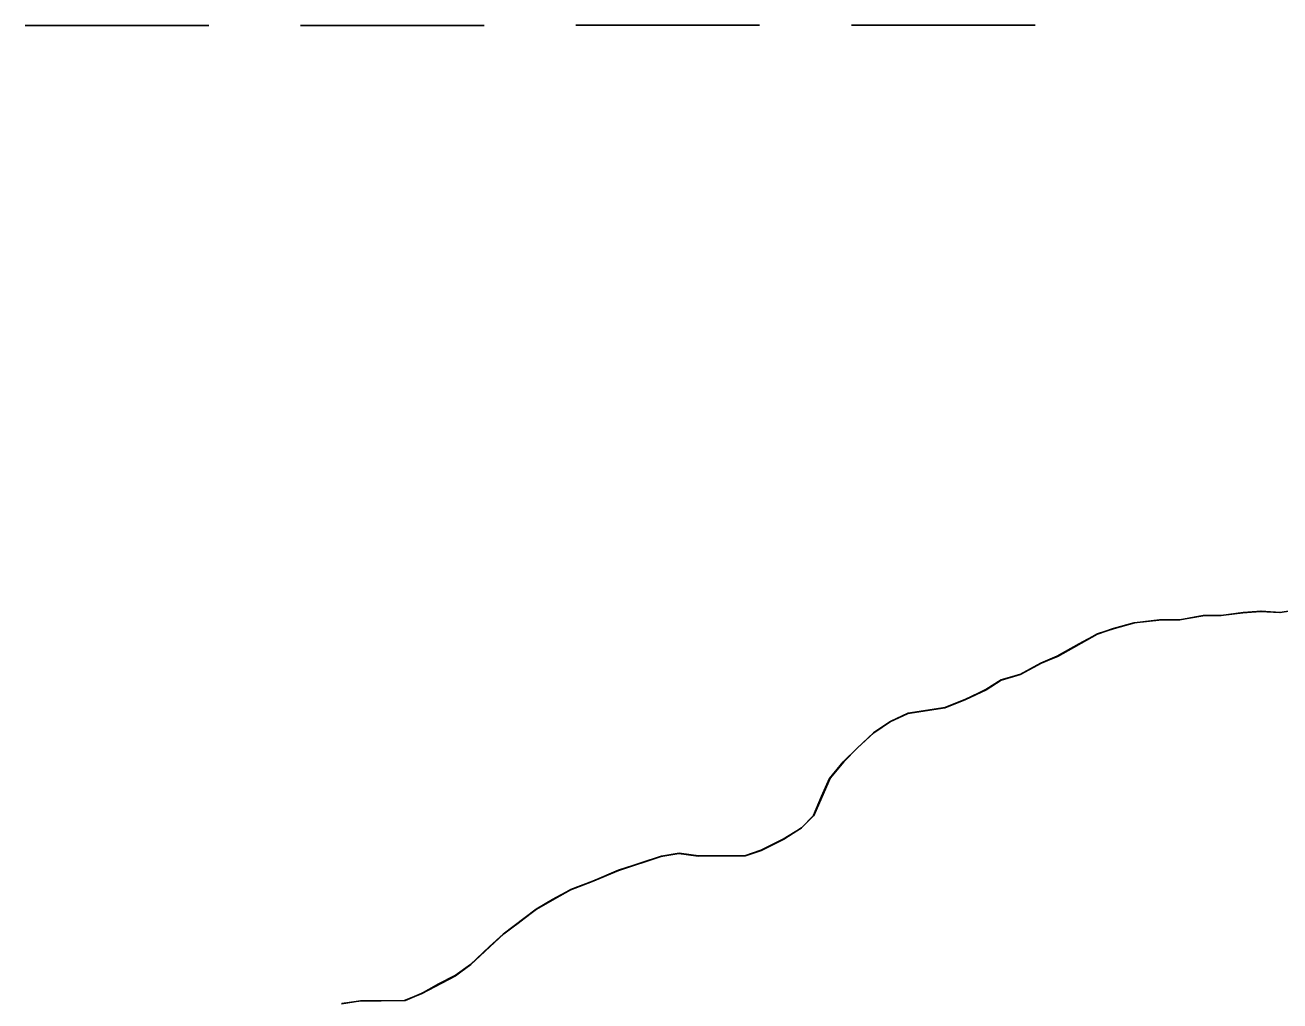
# Model space of a CAD drawing. Extents: x 3279314 to 3317160, y 734079 to 759431.
# Drawn here: x 3295374.2 to 3295592.9, y 743873.5 to 744043.5 of the extents above; entities that cross this region are included whole.
import ezdxf

# ---------------------------------------------------------------- set-up
doc = ezdxf.new("R2010")
doc.units = 0
for name, color, linetype in [('V-SITE-VEGE', 7, 'Continuous'), ('V-TOPO-SHOR', 7, 'Continuous'), ('V-WETL-SWMP', 7, 'Continuous')]:
    doc.layers.add(name, color=color, linetype=linetype)

msp = doc.modelspace()

# ---------------------------------------------------------------- linework, layer by layer
at = {"layer": 'V-SITE-VEGE'}
for p, q in [((3295575.44, 743939.88), (3295579.51, 743940.62)), ((3295579.51, 743940.62), (3295582.63, 743940.64)), ((3295582.63, 743940.64), (3295586.46, 743941.13)), ((3295586.46, 743941.13), (3295589.57, 743941.39)), ((3295589.57, 743941.39), (3295592.93, 743941.17)), ((3295561.08, 743937.41), (3295563.95, 743938.38)), ((3295563.95, 743938.38), (3295567.54, 743939.36)), ((3295567.54, 743939.36), (3295571.85, 743939.86)), ((3295571.85, 743939.86), (3295575.44, 743939.88)), ((3295554.15, 743933.54), (3295561.08, 743937.41)), ((3295547.69, 743930.39), (3295551.28, 743932.33)), ((3295551.28, 743932.33), (3295554.15, 743933.54)), ((3295544.34, 743929.42), (3295547.69, 743930.39)), ((3295538.13, 743926.03), (3295541.72, 743927.72)), ((3295541.72, 743927.72), (3295544.34, 743929.42)), ((3295534.55, 743924.57), (3295538.13, 743926.03)), ((3295524.97, 743922.13), (3295528.08, 743923.58)), ((3295528.08, 743923.58), (3295534.55, 743924.57)), ((3295522.11, 743920.2), (3295524.97, 743922.13)), ((3295519.25, 743917.55), (3295522.11, 743920.2)), ((3295516.86, 743915.14), (3295519.25, 743917.55)), ((3295514.48, 743912.25), (3295516.86, 743915.14)), ((3295511.64, 743905.77), (3295514.48, 743912.25)), ((3295509.49, 743903.6), (3295511.64, 743905.77)), ((3295506.39, 743901.67), (3295509.49, 743903.6)), ((3295502.56, 743899.73), (3295506.39, 743901.67)), ((3295485.07, 743898.68), (3295488.19, 743899.18)), ((3295488.19, 743899.18), (3295491.54, 743898.71)), ((3295499.69, 743898.76), (3295502.56, 743899.73)), ((3295477.66, 743896.25), (3295485.07, 743898.68)), ((3295491.54, 743898.71), (3295499.69, 743898.76)), ((3295473.12, 743894.31), (3295477.66, 743896.25)), ((3295463.32, 743889.46), (3295469.29, 743892.85)), ((3295469.29, 743892.85), (3295473.12, 743894.31)), ((3295457.59, 743885.12), (3295463.32, 743889.46)), ((3295451.86, 743879.82), (3295457.59, 743885.12)), ((3295449.24, 743877.89), (3295451.86, 743879.82)), ((3295443.26, 743874.75), (3295449.24, 743877.89)), ((3295429.37, 743873), (3295432.73, 743873.49)), ((3295432.73, 743873.49), (3295440.39, 743873.53)), ((3295440.39, 743873.53), (3295443.26, 743874.75))]:
    msp.add_line(p, q, dxfattribs=at)
at = {"layer": 'V-TOPO-SHOR'}
for points in [[(3295551.19, 743932.3), (3295554.06, 743933.51), (3295557.89, 743935.69), (3295560.99, 743937.38), (3295563.86, 743938.35), (3295567.45, 743939.33), (3295571.76, 743939.83), (3295575.35, 743939.85), (3295579.43, 743940.59), (3295582.54, 743940.6), (3295586.37, 743941.1), (3295589.49, 743941.36), (3295592.84, 743941.14), (3295595.95, 743941.63)], [(3295429.29, 743872.97), (3295432.64, 743873.46), (3295436.23, 743873.48), (3295440.31, 743873.5), (3295443.18, 743874.71), (3295446.28, 743876.41), (3295449.15, 743877.86), (3295451.78, 743879.79), (3295455.11, 743882.92), (3295457.5, 743885.09), (3295460.13, 743887.02), (3295463.23, 743889.43), (3295466.1, 743891.12), (3295469.2, 743892.82), (3295473.03, 743894.28), (3295477.57, 743896.22), (3295481.4, 743897.44), (3295484.99, 743898.65), (3295488.1, 743899.15), (3295491.46, 743898.69), (3295496.01, 743898.71), (3295499.6, 743898.73), (3295502.47, 743899.7), (3295506.3, 743901.64), (3295509.41, 743903.57), (3295511.55, 743905.74), (3295512.97, 743909.1), (3295514.39, 743912.22), (3295516.77, 743915.11), (3295519.16, 743917.52), (3295522.02, 743920.17), (3295524.89, 743922.1), (3295527.99, 743923.55), (3295531.1, 743924.05), (3295534.46, 743924.55), (3295538.05, 743926), (3295541.63, 743927.7), (3295544.26, 743929.39), (3295547.61, 743930.36), (3295551.19, 743932.3)]]:
    msp.add_lwpolyline(points, dxfattribs=at)
at = {"layer": 'V-WETL-SWMP'}
for p, q in [((3295374.18, 744043.43), (3295406.18, 744043.45)), ((3295422.18, 744043.45), (3295454.18, 744043.47)), ((3295470.18, 744043.48), (3295502.18, 744043.49)), ((3295518.18, 744043.5), (3295550.18, 744043.52)), ((3295575.36, 743939.84), (3295579.43, 743940.58)), ((3295575.36, 743939.84), (3295579.43, 743940.58)), ((3295579.43, 743940.58), (3295582.55, 743940.6)), ((3295579.43, 743940.58), (3295582.55, 743940.6)), ((3295582.55, 743940.6), (3295586.38, 743941.1)), ((3295582.55, 743940.6), (3295586.38, 743941.1)), ((3295586.38, 743941.1), (3295589.49, 743941.35)), ((3295586.38, 743941.1), (3295589.49, 743941.35)), ((3295589.49, 743941.35), (3295592.85, 743941.13)), ((3295589.49, 743941.35), (3295592.85, 743941.13)), ((3295592.85, 743941.13), (3295595.96, 743941.63)), ((3295592.85, 743941.13), (3295595.96, 743941.63)), ((3295561, 743937.37), (3295563.87, 743938.35)), ((3295561, 743937.37), (3295563.87, 743938.35)), ((3295563.87, 743938.35), (3295567.46, 743939.32)), ((3295563.87, 743938.35), (3295567.46, 743939.32)), ((3295567.46, 743939.32), (3295571.77, 743939.82)), ((3295567.46, 743939.32), (3295571.77, 743939.82)), ((3295571.77, 743939.82), (3295575.36, 743939.84)), ((3295571.77, 743939.82), (3295575.36, 743939.84)), ((3295554.07, 743933.5), (3295561, 743937.37)), ((3295554.07, 743933.5), (3295561, 743937.37)), ((3295547.61, 743930.36), (3295551.2, 743932.29)), ((3295547.61, 743930.36), (3295551.2, 743932.29)), ((3295551.2, 743932.29), (3295554.07, 743933.5)), ((3295551.2, 743932.29), (3295554.07, 743933.5)), ((3295544.26, 743929.38), (3295547.61, 743930.36)), ((3295544.26, 743929.38), (3295547.61, 743930.36)), ((3295538.05, 743925.99), (3295541.64, 743927.69)), ((3295538.05, 743925.99), (3295541.64, 743927.69)), ((3295541.64, 743927.69), (3295544.26, 743929.38)), ((3295541.64, 743927.69), (3295544.26, 743929.38)), ((3295534.46, 743924.54), (3295538.05, 743925.99)), ((3295534.46, 743924.54), (3295538.05, 743925.99)), ((3295524.89, 743922.09), (3295528, 743923.55)), ((3295524.89, 743922.09), (3295528, 743923.55)), ((3295528, 743923.55), (3295534.46, 743924.54)), ((3295528, 743923.55), (3295534.46, 743924.54)), ((3295522.03, 743920.16), (3295524.89, 743922.09)), ((3295522.03, 743920.16), (3295524.89, 743922.09)), ((3295519.16, 743917.51), (3295522.03, 743920.16)), ((3295519.16, 743917.51), (3295522.03, 743920.16)), ((3295516.78, 743915.1), (3295519.16, 743917.51)), ((3295516.78, 743915.1), (3295519.16, 743917.51)), ((3295514.4, 743912.21), (3295516.78, 743915.1)), ((3295514.4, 743912.21), (3295516.78, 743915.1)), ((3295511.56, 743905.73), (3295514.4, 743912.21)), ((3295511.56, 743905.73), (3295514.4, 743912.21)), ((3295509.41, 743903.56), (3295511.56, 743905.73)), ((3295509.41, 743903.56), (3295511.56, 743905.73)), ((3295506.3, 743901.63), (3295509.41, 743903.56)), ((3295506.3, 743901.63), (3295509.41, 743903.56)), ((3295502.48, 743899.69), (3295506.3, 743901.63)), ((3295502.48, 743899.69), (3295506.3, 743901.63)), ((3295484.99, 743898.64), (3295488.11, 743899.14)), ((3295484.99, 743898.64), (3295488.11, 743899.14)), ((3295488.11, 743899.14), (3295491.46, 743898.68)), ((3295488.11, 743899.14), (3295491.46, 743898.68)), ((3295499.61, 743898.72), (3295502.48, 743899.69)), ((3295499.61, 743898.72), (3295502.48, 743899.69)), ((3295477.58, 743896.21), (3295484.99, 743898.64)), ((3295477.58, 743896.21), (3295484.99, 743898.64)), ((3295491.46, 743898.68), (3295499.61, 743898.72)), ((3295491.46, 743898.68), (3295499.61, 743898.72)), ((3295473.03, 743894.27), (3295477.58, 743896.21)), ((3295473.03, 743894.27), (3295477.58, 743896.21)), ((3295463.23, 743889.43), (3295469.21, 743892.81)), ((3295463.23, 743889.43), (3295469.21, 743892.81)), ((3295469.21, 743892.81), (3295473.03, 743894.27)), ((3295469.21, 743892.81), (3295473.03, 743894.27)), ((3295457.51, 743885.09), (3295463.23, 743889.43)), ((3295457.51, 743885.09), (3295463.23, 743889.43)), ((3295451.78, 743879.78), (3295457.51, 743885.09)), ((3295451.78, 743879.78), (3295457.51, 743885.09)), ((3295449.16, 743877.85), (3295451.78, 743879.78)), ((3295449.16, 743877.85), (3295451.78, 743879.78)), ((3295443.18, 743874.71), (3295449.16, 743877.85)), ((3295443.18, 743874.71), (3295449.16, 743877.85)), ((3295432.64, 743873.46), (3295440.31, 743873.5)), ((3295432.64, 743873.46), (3295440.31, 743873.5)), ((3295440.31, 743873.5), (3295443.18, 743874.71)), ((3295440.31, 743873.5), (3295443.18, 743874.71))]:
    msp.add_line(p, q, dxfattribs=at)

doc.saveas('drawing.dxf')
